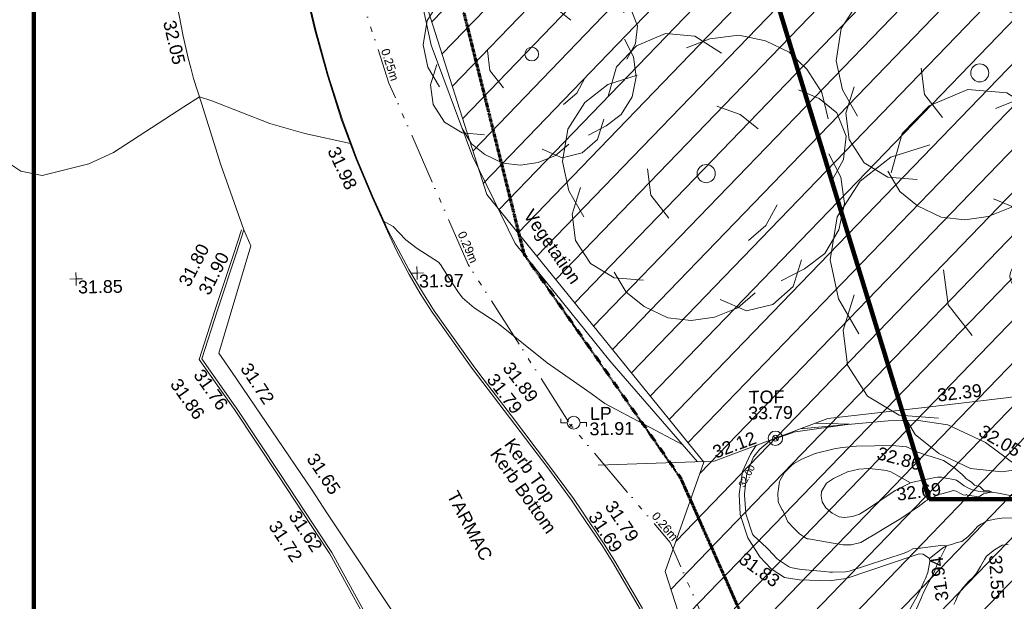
# Model space of a CAD drawing. Header units: millimetres. Extents: x -290717 to 520720, y -103372 to 287762.
# Tile 269 of 375: x 113670 to 142541, y 147169 to 164211. Entities that reach past the tile are written whole.
import ezdxf

# ---------------------------------------------------------------- set-up
doc = ezdxf.new("R2010")
doc.units = ezdxf.units.MM
for name, pattern in [('Dash 1_5mm', [3, 1.5, -1.5]), ('IMPORT-HIDDEN2 _3_', [4762.5, 3175, -1587.5]), ('IMPORT-UG_ELEC_STREET LIGHTING_QLB2 _2_', [2700, 1500, -300.0000000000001, 0, -250, 150, -300.0000000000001, 0, -200])]:
    doc.linetypes.add(name, pattern=pattern)
for name, color, linetype, lineweight, true_color in [('00__TOPO__TOP_OF_FENCE_SYMBOL', 7, 'Continuous', 9, 0x666666), ('00_TOPO_FURN_LAMP_POST', 7, 'Continuous', 9, 0x666666), ('00_TOPO_KERB_BOTTOM', 1, 'Continuous', 9, 0xff0000), ('00_TOPO_KERB_TOP', 7, 'Continuous', 9, 0xa500a5), ('00_TOPO_TREE', 7, 'Continuous', 9, 0x666666), ('00_UAV_FENCE', 7, 'Continuous', 9, 0x264c2f), ('00_UAV_FURN_LAMP_POST', 7, 'Continuous', 9, 0xa50000), ('00_UAV_KERB_BOTTOM', 1, 'Continuous', 9, 0xff0000), ('00_UAV_KERB_TOP', 7, 'Continuous', 9, 0xa500a5), ('00_UAV_LEVEL_SPOT', 7, 'Continuous', 9, 0x666666), ('00_UAV_SLOPE_BOTTOM', 30, 'Continuous', 9, 0xff7f00), ('00_UAV_SLOPE_TOP', 40, 'Continuous', 9, 0xffbf00), ('00_UAV_TOP_OF_FENCE', 6, 'Continuous', 9, 0xff00ff), ('00_UAV_VEGETATION', 7, 'Continuous', 9, 0x52a552), ('01_DTM_CONTOUR_MJR', 7, 'Continuous', 9, 0x7f3f00), ('01_DTM_CONTOUR_MNR', 7, 'Continuous', 9, 0xa5a552), ('01_DTM_CONTOUR_MNR_LABELS', 7, 'Continuous', 9, 0xa5a552), ('12333-PUM-2D-U-0001-C01 - Rev2_REVIT IMPORT_dwg', 7, 'Continuous', 9, 0x767676), ('A_RHA_Line', 7, 'Continuous', 9, 0x00a600), ('PUM-CHAMBER EXTENTS', 6, 'IMPORT-HIDDEN2 _3_', 9, 0xff00ff), ('PUM-ELECTRIC-SL-QLB2', 7, 'IMPORT-UG_ELEC_STREET LIGHTING_QLB2 _2_', 9, 0xff7f7f), ('PUM-UNABLE TO SURVEY', 190, 'Continuous', 9, 0x7f00ff)]:
    doc.layers.add(name, color=color, linetype=linetype, lineweight=lineweight, true_color=true_color)
for name, color, linetype, lineweight in [('00_UAV_DRIVE_WAY', 7, 'Continuous', 9), ('00_UAV_SURVEY_TEXT', 7, 'Continuous', 9), ('GEN-TEXT', 7, 'Continuous', 9)]:
    doc.layers.add(name, color=color, linetype=linetype, lineweight=lineweight)
doc.styles.add('Arial_1', font='arial.ttf', dxfattribs={"height": 250})
doc.styles.add('Swis721 Lt BT_1', font='swissl.ttf', dxfattribs={"height": 200})
doc.styles.add('Swis721 Lt BT_2', font='swissl.ttf', dxfattribs={"height": 375})

# ---------------------------------------------------------------- blocks, each defined once
blk = doc.blocks.new('12333-PUM-2D-U-0001-C01 - Rev2_REVIT IMPORT_dwg_CONIFEROUS_TREE_2-2077530-Site Location Plan Existing')
at = {"layer": '00_TOPO_TREE', "color": 254, "true_color": 0xcccccc, "flags": 128}
for points in [[(534031332.5013911, 725718105.6348709), (534031527.1283377, 725718754.3913597), (534031981.2578796, 725719208.5209014), (534032630.0143681, 725719468.0234967), (534033278.7708564, 725719403.1478479), (534033862.6516961, 725719013.8939549)], [(534033084.1439101, 725719143.6452526), (534033603.1491007, 725719338.2721992), (534034251.9055892, 725719403.1478479), (534034835.7864289, 725719273.3965502), (534035354.7916196, 725719013.8939549), (534035744.0455127, 725718624.6400616), (534036068.423757, 725718105.6348709), (534036198.1750547, 725717521.7540313)], [(534030748.6205515, 725715445.7332681), (534030424.2423072, 725716029.6141078), (534030294.4910095, 725716678.3705963), (534030424.2423072, 725717392.0027337), (534030813.4962003, 725717975.8835732), (534031332.5013911, 725718365.1374662), (534031981.2578796, 725718559.7644129)], [(534035549.4185662, 725718170.5105199), (534036003.5481082, 725717975.8835732), (534036392.8020012, 725717651.5053291), (534036587.4289477, 725717132.5001382), (534036522.5532989, 725716613.4949474), (534036263.0507036, 725716159.3654056)], [(534033732.9003984, 725717846.1322757), (534034251.9055892, 725717651.5053291), (534034641.1594824, 725717327.127085)], [(534036198.1750547, 725716743.2462451), (534036457.67765, 725716224.2410544), (534036522.5532989, 725715640.3602148), (534036392.8020012, 725715056.479375), (534036068.423757, 725714537.4741844), (534035614.294215, 725714213.0959401), (534035095.2890242, 725713953.5933446)], [(534032630.0143681, 725715380.8576193), (534032240.760475, 725715899.8628103), (534032175.8848261, 725716483.7436497)], [(534032046.1335284, 725714018.4689937), (534031397.3770399, 725714083.3446424), (534030878.3718491, 725714407.7228867), (534030553.9936048, 725714926.7280773), (534030489.117956, 725715510.6089171), (534030683.7449025, 725716094.4897566)], [(534035030.4133754, 725715640.3602148), (534034770.9107801, 725715186.2306727), (534034381.6568869, 725714861.8524286)], [(534035549.4185662, 725714407.7228867), (534035354.7916196, 725713823.842047), (534034900.6620778, 725713434.5881538), (534034316.781238, 725713304.8368562), (534033732.9003984, 725713564.3394516)], [(534034511.4081847, 725713694.0907493), (534034122.1542915, 725713369.7125051), (534033603.1491007, 725713175.0855584), (534033084.1439101, 725713110.2099097), (534032565.1387192, 725713175.0855584), (534032046.1335284, 725713434.5881538), (534031656.8796353, 725713758.9663981), (534031397.3770399, 725714213.0959401)]]:
    blk.add_lwpolyline(points, dxfattribs=at)
at = {"layer": '00_TOPO_TREE', "color": 254, "true_color": 0xcccccc}
blk.add_circle((534033473.3978031, 725716353.992352), 200.1345611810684, dxfattribs=at)
blk = doc.blocks.new('12333-PUM-2D-U-0001-C01 - Rev2_REVIT IMPORT_dwg_CONIFEROUS_TREE-2077251-Site Location Plan Existing')
at = {"layer": '00_TOPO_TREE', "color": 254, "true_color": 0xcccccc, "flags": 128}
for points in [[(-1889.403682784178, 1545.875740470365), (-1717.639711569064, 2118.422311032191), (-1316.857112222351, 2519.204910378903), (-744.3105416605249, 2748.223538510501), (-171.763971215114, 2690.968881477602), (343.5279423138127, 2347.440939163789)], [(-343.5279423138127, 2461.950253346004), (114.5093140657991, 2633.714224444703), (687.0558846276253, 2690.968881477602), (1202.347798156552, 2576.459567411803), (1660.385054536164, 2347.440939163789), (2003.912996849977, 2003.912996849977), (2290.18628213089, 1545.875740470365), (2404.695596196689, 1030.583826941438)], [(-2404.695596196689, -801.5651986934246), (-2690.968881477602, -286.2732852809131), (-2805.478195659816, 286.2732852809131), (-2690.968881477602, 916.0745128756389), (-2347.440939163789, 1431.36642628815), (-1889.403682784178, 1774.894368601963), (-1316.857112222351, 1946.658339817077)], [(1832.149025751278, 1603.130397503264), (2232.93162509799, 1431.36642628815), (2576.459567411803, 1145.093141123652), (2748.223538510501, 687.0558846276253), (2690.968881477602, 229.0186282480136), (2461.950253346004, -171.763971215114)], [(229.0186282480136, 1316.857112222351), (687.0558846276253, 1145.093141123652), (1030.583826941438, 858.8198558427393)], [(2404.695596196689, 343.5279423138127), (2633.714224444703, -114.5093140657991), (2690.968881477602, -629.8012275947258), (2576.459567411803, -1145.093141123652), (2290.18628213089, -1603.130397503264), (1889.403682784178, -1889.403682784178), (1431.36642628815, -2118.422311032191)], [(-744.3105416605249, -858.8198558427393), (-1087.838483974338, -400.7825993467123), (-1145.093141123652, 114.5093140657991)], [(-1259.602455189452, -2061.167653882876), (-1832.149025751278, -2003.912996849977), (-2290.18628213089, -1717.639711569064), (-2576.459567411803, -1259.602455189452), (-2633.714224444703, -744.3105416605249), (-2461.950253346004, -229.0186282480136)], [(1374.111769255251, -629.8012275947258), (1145.093141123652, -1030.583826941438), (801.5651986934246, -1316.857112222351)], [(1832.149025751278, -1717.639711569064), (1660.385054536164, -2232.93162509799), (1259.602455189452, -2576.459567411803), (744.3105416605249, -2690.968881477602), (229.0186282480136, -2461.950253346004)], [(916.0745128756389, -2347.440939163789), (572.5465705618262, -2633.714224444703), (114.5093140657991, -2805.478195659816), (-343.5279423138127, -2862.732852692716), (-801.5651986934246, -2805.478195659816), (-1259.602455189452, -2576.459567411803), (-1603.130397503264, -2290.18628213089), (-1832.149025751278, -1889.403682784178)]]:
    blk.add_lwpolyline(points, dxfattribs=at)
at = {"layer": '00_TOPO_TREE', "color": 254, "true_color": 0xcccccc}
blk.add_circle((0, 0), 176.6246020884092, dxfattribs=at)
blk = doc.blocks.new('12333-PUM-2D-U-0001-C01 - Rev2_REVIT IMPORT_dwg_MSL_Lamp_Post_SYM-2077240-Site Location Plan Existing')
at = {"layer": '00_TOPO_FURN_LAMP_POST', "color": 254, "true_color": 0xcccccc, "flags": 128}
for points in [[(-500.1060478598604, 0), (-1000.212095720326, 0), (-1000.212095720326, 316.7338303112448)], [(500.1060478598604, 0), (1000.21209571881, 0), (1000.21209571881, -316.7338303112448)]]:
    blk.add_lwpolyline(points, dxfattribs=at)
at = {"layer": '00_TOPO_FURN_LAMP_POST', "color": 254, "true_color": 0xcccccc}
blk.add_circle((0, 0), 500.1060478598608, dxfattribs=at)
blk = doc.blocks.new('12333-PUM-2D-U-0001-C01 - Rev2_REVIT IMPORT_dwg_MSL_Node_LineworkTOF-2077248-Site Location Plan Existing')
at = {"layer": '00__TOPO__TOP_OF_FENCE_SYMBOL', "color": 254, "true_color": 0xcccccc, "flags": 128}
for points in [[(165.3591892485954, 165.3591892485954), (0, 0), (-165.3591892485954, 165.3591892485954)], [(165.3591892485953, -165.3591892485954), (0, 0), (-165.3591892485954, -165.3591892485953)]]:
    blk.add_lwpolyline(points, dxfattribs=at)
at = {"layer": '00__TOPO__TOP_OF_FENCE_SYMBOL', "color": 254, "true_color": 0xcccccc}
for radius in [562.5594001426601, 233.853208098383]:
    blk.add_circle((0, 0), radius, dxfattribs=at)
blk = doc.blocks.new('12333-PUM-2D-U-0001-C01 - Rev2_REVIT IMPORT_dwg_UAV-2077255-Site Location Plan Existing')
at = {"layer": '00_UAV_LEVEL_SPOT', "color": 254, "true_color": 0xcccccc, "flags": 128}
for points in [[(0, -500.0000000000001), (0, 0), (-500.0000000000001, 0)], [(500.0000000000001, 0), (0, 0), (0, 500.0000000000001)]]:
    blk.add_lwpolyline(points, dxfattribs=at)
blk = doc.blocks.new('12333-PUM-2D-U-0001-C01 - Rev2_REVIT IMPORT_dwg_MGS62954_T2_Galway_ITM_3d_Rev1-2077680-Site Location Plan Existing')
at = {"layer": '00_TOPO_KERB_BOTTOM', "color": 254, "true_color": 0xcccccc, "flags": 128}
blk.add_lwpolyline([(534029151.0004377, 725711241.7603347), (534028720.22256, 725712244.8050427), (534028270.327502, 725713368.427723), (534027863.4380113, 725714515.10338), (534027469.7269439, 725715835.0255749), (534027127.8388227, 725717164.6282128), (534026767.2394247, 725718821.062268), (534026410.3476562, 725720544.6859571), (534026069.5093121, 725722355.1794981), (534025870.5660573, 725723599.7218826), (534025610.2324094, 725725225.7870536), (534025464.111402, 725726483.6349113), (534025426.4280183, 725726948.0672841), (534025373.6377512, 725727980.4693797), (534025567.7306831, 725729230.4313141), (534025738.922737, 725729747.6479709), (534025923.6004751, 725730120.297936), (534026704.4817393, 725731513.663782), (534027056.9653618, 725732084.6765834), (534027292.6598159, 725732460.621098), (534027489.5561977, 725732772.9646056)], dxfattribs=at)
at = {"layer": '00_TOPO_KERB_TOP', "color": 254, "true_color": 0xcccccc, "flags": 128}
blk.add_lwpolyline([(534029174.1988825, 725711252.4764522), (534028984.4072933, 725711694.3966597), (534028743.5585629, 725712255.2008629), (534028294.001362, 725713377.979738), (534027887.5394746, 725714523.4503447), (534027494.1871972, 725715842.1696907), (534027152.5634522, 725717170.7441698), (534026792.1060942, 725718826.5257559), (534026435.2948907, 725720549.760353), (534026094.5752771, 725722359.6232114), (534025895.6926458, 725723603.7863495), (534025635.4542414, 725725229.2566222), (534025489.4594051, 725726486.0183673), (534025451.8154503, 725726949.9647907)], dxfattribs=at)
at = {"layer": '00_UAV_DRIVE_WAY', "color": 254, "true_color": 0xcccccc, "flags": 128}
for points in [[(534024946.7455, 725711354.869), (534024304.7455, 725713270.8690001), (534023764.2301263, 725715086.0076137), (534023543.7470136, 725715815.1452802), (534023467.2669784, 725716124.2572634), (534023406.7455, 725716368.8690001), (534023264.418784, 725717054.9298341), (534023055.1522025, 725718235.033873), (534022822.9996281, 725719528.9403809), (534022601.3397759, 725720814.6810088)], [(534035414.2065001, 725663814.1724999), (534035730.0830001, 725668736.2245001), (534035734.4595889, 725668802.9882361), (534036061.4936625, 725673791.8088328), (534036099.0830001, 725674365.2245002), (534039199.0830001, 725676585.2245002), (534039131.5912124, 725677192.9863712), (534038797.0830001, 725680205.2245002), (534038406.460683, 725682134.8046212), (534038133.0830001, 725683485.2245001), (534037179.3580949, 725686979.5234367), (534036598.0830002, 725689109.2245), (534035747.485257, 725691768.8923703), (534035226.0830001, 725693399.2245002), (534033888.706745, 725696403.2263075), (534033126.0830001, 725698116.2245002), (534030164.8133083, 725699114.0069333), (534029618.0830001, 725699298.2245001), (534027235.6925206, 725703024.6364089), (534026812.0830001, 725703687.2245002), (534024506.2654799, 725707213.2175728), (534024150.7455, 725707756.8690001), (534025139.7455, 725710884.8690001), (534024946.7455, 725711354.869)]]:
    blk.add_lwpolyline(points, dxfattribs=at)
at = {"layer": '00_UAV_FENCE', "color": 254, "true_color": 0xcccccc, "flags": 128}
blk.add_lwpolyline([(534035206.902, 725704279.1595001), (534038608.902, 725704337.1595001), (534040107.5232939, 725704866.9254775), (534041963.902, 725705523.1595), (534044971.9553388, 725705821.1937377), (534047282.902, 725706050.1595001), (534049932.6464472, 725706424.6150491), (534052200.902, 725706745.1595001), (534054842.4849024, 725707346.1176744), (534055611.9020001, 725707521.1595002), (534059748.3780281, 725708302.9444575), (534061119.902, 725708562.1595), (534064607.4682621, 725709462.8252407), (534065828.9635001, 725709778.2770001), (534069337.9635001, 725710396.277), (534069512.1946186, 725710393.1854879), (534074511.3945473, 725710304.4809691), (534074691.9635002, 725710301.2770001), (534078238.9635001, 725710645.2770001), (534079478.2987759, 725710816.4047271), (534083322.9635001, 725711347.277), (534083634.7951305, 725712408.0652512), (534084283.4714114, 725714614.7309977), (534084020.4526887, 725717300.979053)], dxfattribs=at)
at = {"layer": '00_UAV_KERB_BOTTOM', "color": 254, "true_color": 0xcccccc, "flags": 128}
for points in [[(534033904.0830001, 725695359.2245002), (534032796.083, 725697657.2245001), (534030494.2499095, 725698492.6205847), (534030457.7455, 725698505.8690001), (534028799.7455, 725699128.8690002), (534027357.7454999, 725701853.8690002), (534027300.8249316, 725701943.8540078), (534025892.7455, 725704169.8690001), (534024615.2630165, 725706158.7221813), (534024608.7455, 725706168.8690001), (534023643.7454999, 725707591.869), (534024128.7455, 725709012.8690001), (534024710.9951012, 725710679.8965874), (534024946.7455, 725711354.869)], [(534029151.0004377, 725711241.7603347), (534029417.1549345, 725710649.8924562), (534029707.8608229, 725710069.68914), (534029764.7455, 725709962.8690001), (534030083.9160488, 725709397.8239024), (534030426.4682637, 725708846.6399204), (534030775.7455, 725708332.8690001), (534031538.7455, 725707216.8690001), (534031721.3505635, 725706968.4662976), (534032637.7455, 725705721.869), (534033730.7455001, 725704227.8690002), (534034412.7455, 725703269.8690001), (534034642.0214128, 725702914.3811935), (534035282.2395443, 725701921.735534), (534035587.7454999, 725701416.8690001), (534036378.6132832, 725700021.1570367)]]:
    blk.add_lwpolyline(points, dxfattribs=at)
at = {"layer": '00_UAV_KERB_TOP', "color": 254, "true_color": 0xcccccc, "flags": 128}
for points in [[(534033843.6109444, 725695320.4245327), (534033839.414006, 725695332.1734654), (534032745.408882, 725697601.1479915), (534030433.4933782, 725698440.2032504), (534030425.0520394, 725698443.3751166), (534028750.2849553, 725699072.6754143), (534027297.1403413, 725701818.7357979), (534027241.7671448, 725701906.2745851), (534025833.7173098, 725704132.2427884), (534024556.2059469, 725706121.1409303), (534024550.3205914, 725706130.3035669), (534023566.2274109, 725707581.4585886), (534024062.5783387, 725709035.715637), (534024622.4226803, 725710638.5951576), (534024872.7628489, 725711355.3392593)], [(534029174.1988825, 725711252.4764522), (534029455.6359249, 725710700.8504509), (534029758.5769084, 725710111.9123833), (534029816.4291885, 725710005.1004755), (534030144.1436626, 725709433.5280277), (534030485.1644418, 725708884.8082035), (534030833.5830444, 725708372.3002945), (534031595.8551144, 725707257.3649993), (534031785.4834942, 725706999.4082863), (534032694.193342, 725705763.2652264), (534033787.5082909, 725704268.8347293), (534034470.7018171, 725703309.1581924), (534034705.6179673, 725702944.9253081), (534035341.6091573, 725701958.8334386), (534035648.1533757, 725701452.251115), (534036440.1402984, 725700054.56411)]]:
    blk.add_lwpolyline(points, dxfattribs=at)
at = {"layer": '00_UAV_SLOPE_BOTTOM', "color": 254, "true_color": 0xcccccc, "flags": 128}
for points in [[(534041153.6927022, 725705236.7487022), (534043736.9020001, 725705433.1595), (534044559.902, 725705431.1595), (534045478.9019999, 725705282.1595001), (534045959.9020001, 725705051.1595), (534046067.1506883, 725704997.012841), (534046575.902, 725704740.1595001), (534047475.9019999, 725704051.1595001)], [(534044248.9020001, 725699860.1595001), (534044541.902, 725700361.1595), (534044712.4316819, 725700708.7463156), (534044750.902, 725700787.1595001), (534044821.902, 725700968.1595001), (534044881.902, 725701282.1595001), (534044879.902, 725701371.1595), (534044692.902, 725701501.1595002), (534044577.902, 725701518.1595), (534044423.902, 725701467.1595002), (534042419.902, 725700832.1595001), (534041925.902, 725700772.1595001), (534041049.902, 725700811.1595001), (534040732.7593272, 725700867.9501647), (534040619.902, 725700888.1595001), (534040231.9020001, 725701151.1595001), (534039901.902, 725701507.1595), (534039557.902, 725702072.1595001), (534039349.902, 725702764.1595), (534039332.902, 725703355.1595001), (534039442.902, 725704015.1595001), (534039678.902, 725704524.1595), (534039846.902, 725704765.1595001), (534039877.0437151, 725704785.4504312)], [(534047342.902, 725702527.1595001), (534047016.902, 725702517.1595001), (534046814.9019999, 725702489.1595002), (534046585.902, 725702452.1595002), (534046399.9019999, 725702358.1595001), (534046300.902, 725702290.1595), (534046163.902, 725702137.1595001), (534046007.902, 725701988.1595001), (534045921.9019999, 725701924.1595), (534045828.9019999, 725701854.1595001), (534045697.902, 725701829.1595), (534045557.902, 725701786.1595), (534045377.902, 725701735.1595), (534045259.902, 725701669.1595001), (534044879.902, 725701371.1595)]]:
    blk.add_lwpolyline(points, dxfattribs=at)
at = {"layer": '00_UAV_SLOPE_TOP', "color": 254, "true_color": 0xcccccc, "flags": 128}
for points in [[(534044380.902, 725703609.1595001), (534043901.902, 725703385.1595001), (534043083.9019999, 725702848.1595001), (534042846.9020001, 725702710.1595001), (534042638.902, 725702644.1595001), (534042404.902, 725702615.1595), (534042248.9020001, 725702637.1595001), (534042049.9019999, 725702756.1595002), (534041861.902, 725702911.1595001), (534041759.902, 725703091.1595001), (534041727.902, 725703262.1595), (534041746.902, 725703393.1595), (534041896.902, 725703633.1595001), (534042099.902, 725703763.1595), (534042516.902, 725703951.1595001), (534042853.9019999, 725704029.1595), (534043138.7255164, 725704037.8785874), (534043147.902, 725704038.1595001), (534043424.9019999, 725704010.1595001), (534043655.9020001, 725703976.1595001), (534043789.9019999, 725703931.1595001), (534044361.3919879, 725703600.0358201)], [(534047414.902, 725703148.1595), (534046932.9020001, 725703257.1595), (534046663.902, 725703296.1595), (534046485.9019999, 725703296.1595), (534046341.902, 725703317.1595), (534046187.902, 725703353.1595001), (534046055.902, 725703410.1595), (534045925.902, 725703486.1595), (534045851.9020001, 725703542.1595001), (534045707.902, 725703652.1595001), (534045628.9020001, 725703676.1595), (534045405.902, 725703722.1595001), (534045398.2458826, 725703723.6413293), (534045281.902, 725703746.1595001), (534045154.9019999, 725703752.1595), (534045030.9020001, 725703732.1595), (534044380.902, 725703609.1595001)]]:
    blk.add_lwpolyline(points, dxfattribs=at)
at = {"layer": '00_UAV_VEGETATION', "color": 254, "true_color": 0xcccccc, "flags": 128}
blk.add_lwpolyline([(534030239.8227406, 725718127.636662), (534030532.114, 725716664.8935), (534031684.114, 725713395.8935), (534032894.1680644, 725710818.2187054), (534035602.1140001, 725707332.8935001), (534038120.1891988, 725704328.8275357)], dxfattribs=at)
at = {"layer": '01_DTM_CONTOUR_MJR', "color": 254, "true_color": 0xcccccc, "flags": 128}
blk.add_lwpolyline([(534046661.3611926, 725703327.2238513), (534046680.3846154, 725703320.3846154), (534046750, 725703290.0000001), (534046664.9407116, 725703273.3201581), (534046496.9569187, 725703240.8661921), (534046383.0221952, 725703170.2827607), (534046350.3139718, 725703154.9764522), (534046017.2947978, 725703206.1040465), (534046000.0000001, 725703230), (534045959.5172415, 725703215.5517242), (534045900.2854985, 725703222.5090635), (534045858.4782609, 725703239.673913), (534045835.5851064, 725703251.7021277), (534045695.1503208, 725703331.9207436), (534045612.3571429, 725703357.0714288), (534045571.6850221, 725703347.6046255), (534045488.8235295, 725703319.3137257), (534045270.1813471, 725703260.595855), (534045224.2640694, 725703248.3766234), (534045185.18144, 725703243.3872645), (534045151.3837838, 725703230.18442), (534044944.9002779, 725703134.301944), (534044790.5584855, 725703052.2601707), (534044570.7116244, 725702897.6279186), (534044485.8792066, 725702836.2237637), (534044215.9795857, 725702660.816341), (534044056.4927506, 725702559.4732313), (534043466.9399045, 725702219.1197212), (534043430.8523831, 725702196.4928211), (534042870.0000001, 725701880.0000001), (534042587.3846154, 725701814.6153847), (534042352.1410152, 725701818.8023515), (534041997.8901505, 725701885.3381851), (534041339.7032778, 725702007.7189339), (534041298.7787724, 725702015.6202047), (534041281.247059, 725702020.8283042), (534041076.8646212, 725702163.3886248), (534040911.2455782, 725702334.7749188), (534040746.6897647, 725702524.0586716), (534040597.0658602, 725702855.0685486), (534040582.1381693, 725702875.5129534), (534040481.8581951, 725703084.7134166), (534040469.9227463, 725703130.1768657), (534040466.1904762, 725703369.2373209), (534040469.483779, 725703422.5317357), (534040518.7856804, 725703706.5067255), (534040536.2128633, 725703746.6464461), (534040654.8198771, 725703949.8223363), (534040669.2072703, 725703969.2018819), (534040694.7742233, 725703992.9640965), (534040888.4394, 725704182.0120732), (534040934.6626543, 725704217.8513377), (534041181.2517753, 725704353.9011467), (534041581.4324151, 725704509.215153), (534042134.6153131, 725704634.512854), (534042374.8008579, 725704670.5514705), (534042798.0653878, 725704700.4624083), (534043853.916519, 725704699.0356708), (534044246.6836541, 725704660.2306029), (534044265.8923205, 725704655.5164437), (534044330.0000001, 725704630.0000001), (534044530.1527453, 725704520.3010187), (534044896.0472974, 725704384.0709461), (534044949.9090909, 725704370.7272729), (534045310.8064516, 725704250.2867384), (534045340.1863354, 725704234.8757766), (534045615.5885205, 725704050.4101223), (534045669.6363636, 725704003.6969697), (534045697.4151095, 725703977.207153), (534045881.3982685, 725703816.3571432), (534045943.7098844, 725703746.1617458), (534045981.9360514, 725703702.07221), (534046065.4296919, 725703640.9073709), (534046142.3349081, 725703585.8973033), (534046237.2874693, 725703502.7059789), (534046303.3096647, 725703480.9151877), (534046387.4874178, 725703459.4942896), (534046491.0191847, 725703349.9400481), (534046507.1584407, 725703336.1230329)], close=True, dxfattribs=at)
blk.add_lwpolyline([(534045565.9192726, 725700015.0088922), (534045615.0846698, 725700111.0600777), (534045701.7476358, 725700290.3334706), (534045808.1033667, 725700456.0227925), (534046005.9722223, 725700678.0208334), (534046145.2468606, 725700807.453087), (534046250.6721152, 725700920.859895), (534046371.7167445, 725701109.6872917), (534046490.3159316, 725701315.1242535), (534046551.079043, 725701408.1613766), (534046591.735202, 725701445.5605756), (534046648.3763245, 725701492.8983445), (534046783.8863208, 725701595.4070755), (534047012.5469072, 725701731.996836), (534047190.7740235, 725701739.844237)], dxfattribs=at)
at = {"layer": '01_DTM_CONTOUR_MNR', "color": 254, "true_color": 0xcccccc, "flags": 128}
for points in [[(534037700.177635, 725704829.901707), (534035440.2194908, 725706080.4344785), (534035037.0670187, 725706378.3011475), (534034533.2647195, 725706754.4761547), (534033768.8709771, 725707297.9552422), (534032348.4685813, 725708480.9655068), (534031654.6746118, 725708953.0707219), (534031313.6643551, 725709249.2288489), (534031182.3126025, 725709439.6193534), (534030933.0022357, 725709830.8265847), (534030694.0477871, 725710240.611957), (534030633.0260279, 725710308.0346584), (534030011.3354256, 725710719.2887031), (534029691.6831773, 725710981.7768371), (534029317.6734622, 725711376.4932046), (534029040.0000001, 725711540), (534028995.3091399, 725711649.4758066), (534028919.75, 725711817.4519233), (534028737.0000001, 725712257.0000002), (534028363.9999999, 725713148), (534028276.799687, 725713373.3998436), (534028244.6666667, 725713446.6666667), (534028110.0000001, 725713830.0000001), (534026783.4096363, 725714141.9837205), (534025761.6657315, 725714455.0097573), (534024067.5055582, 725715152.1641965), (534023710.0000001, 725715270), (534023243.5730157, 725714986.0942707), (534021161.3344858, 725713688.6655145), (534020430.0000002, 725713363.9444445), (534019055.0000002, 725713045.0000001), (534018430.0000002, 725713184.7058824), (534017700.5903791, 725713690.590379)], [(534044424.5266231, 725699815.786589), (534044621.1363637, 725700238.2954545), (534044654.9714656, 725700308.673453), (534044674.3436627, 725700351.7326977), (534044843.1924782, 725700690.4534893), (534044914.3162102, 725700804.3093607), (534045005.3469947, 725700974.8142078), (534045097.1171767, 725701191.3183364), (534045303.6661065, 725701580.0213566), (534045380, 725701740.0000001), (534045212.7050999, 725701747.3234082), (534044680.5132592, 725701689.7348161), (534044616.2626263, 725701682.5), (534044530.9446666, 725701684.0816326), (534044395.6645548, 725701660.9396465), (534044250.7104927, 725701591.1958973), (534044140.5721105, 725701543.9131837), (534042513.3682267, 725701047.8591956), (534042454.7743272, 725701034.5548656), (534042406.2068182, 725701030.9863639), (534042027.570481, 725701020.8955225), (534041945.6324626, 725701026.81903), (534041797.078398, 725701048.7065854), (534041112.7873752, 725701114.2772797), (534040791.9951867, 725701184.1366962), (534040736.2130584, 725701213.9129925), (534040444.9303145, 725701412.4149187), (534040402.7666394, 725701450.4637208), (534040157.5427352, 725701722.0940171), (534040113.6926036, 725701765.9341651), (534039731.5212936, 725702137.1791734), (534039703.7065112, 725702178.7871721), (534039514.3939987, 725702775.4119375), (534039511.6877571, 725702806.385832), (534039489.019218, 725703327.9396738), (534039490.1167662, 725703361.3017623), (534039557.8807454, 725703883.4934951), (534039566.098261, 725703946.8179735), (534039576.927071, 725703980.2092272), (534039770.9833697, 725704437.8214726), (534039783.9821759, 725704459.1802369), (534039957.6436961, 725704664.7752634), (534040251.8749814, 725704903.368094), (534040277.6803392, 725704916.5736463), (534040885.6259524, 725705116.8575424), (534040912.2082932, 725705127.4011573), (534040954.5756013, 725705144.4300574), (534041013.1460201, 725705157.8651907), (534042600, 725705350), (534041595.767108, 725705393.0229928)]]:
    blk.add_lwpolyline(points, dxfattribs=at)
for name, p, xscale, yscale, zscale in [('12333-PUM-2D-U-0001-C01 - Rev2_REVIT IMPORT_dwg_CONIFEROUS_TREE-2077251-Site Location Plan Existing', (534046597.902, 725715576.1595001), 1.5, 1.5, 1.5), ('12333-PUM-2D-U-0001-C01 - Rev2_REVIT IMPORT_dwg_CONIFEROUS_TREE-2077251-Site Location Plan Existing', (534038525.902, 725712763.1595), 1.5, 1.5, 1.5), ('12333-PUM-2D-U-0001-C01 - Rev2_REVIT IMPORT_dwg_CONIFEROUS_TREE-2077251-Site Location Plan Existing', (534047726.902, 725709599.1595), 2, 2, 2), ('12333-PUM-2D-U-0001-C01 - Rev2_REVIT IMPORT_dwg_UAV-2077255-Site Location Plan Existing', (534020000, 725710000.0000001), 0.375, 0.375, 0.375), ('12333-PUM-2D-U-0001-C01 - Rev2_REVIT IMPORT_dwg_UAV-2077255-Site Location Plan Existing', (534030000, 725710000.0000001), 0.375, 0.375, 0.375), ('12333-PUM-2D-U-0001-C01 - Rev2_REVIT IMPORT_dwg_MSL_Lamp_Post_SYM-2077240-Site Location Plan Existing', (534034514.902, 725705534.1595001), 0.375, 0.375, 0.375), ('12333-PUM-2D-U-0001-C01 - Rev2_REVIT IMPORT_dwg_MSL_Node_LineworkTOF-2077248-Site Location Plan Existing', (534040421.7470101, 725704976.6610858), 0.375, 0.375, 0.375)]:
    blk.add_blockref(name, p, dxfattribs=dict(xscale=xscale, yscale=yscale, zscale=zscale))
blk.add_blockref('12333-PUM-2D-U-0001-C01 - Rev2_REVIT IMPORT_dwg_CONIFEROUS_TREE_2-2077530-Site Location Plan Existing', (0, 0))
at = {"layer": '00_TOPO_KERB_BOTTOM', "color": 251, "true_color": 0x666666, "insert": (534027766.1371648, 725713786.19989), "char_height": 375, "width": 1495.902363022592, "attachment_point": 1, "rotation": 294.23816779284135, "line_spacing_factor": 1.005061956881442, "style": 'Swis721 Lt BT_2'}
blk.add_mtext('31.98', dxfattribs=at)
at = {"layer": '00_UAV_DRIVE_WAY', "color": 251, "true_color": 0x666666, "char_height": 375, "width": 1495.902363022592, "attachment_point": 1, "line_spacing_factor": 1.005061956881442, "style": 'Swis721 Lt BT_2'}
for s, insert, rotation in [('32.05', (534023045.4411843, 725717560.9574476), 282.19210548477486), ('31.72', (534025068.8533269, 725707496.1801339), 302.5841392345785), ('31.65', (534026963.6360107, 725704816.2750033), 302.71797103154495)]:
    blk.add_mtext(s, dxfattribs=dict(at, insert=insert, rotation=rotation))
at = {"layer": '00_UAV_FENCE', "color": 251, "true_color": 0x666666, "char_height": 375, "width": 1495.902363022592, "attachment_point": 1, "line_spacing_factor": 1.005061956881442, "style": 'Swis721 Lt BT_2'}
for s, insert, rotation in [('32.39', (534045171.9095576, 725706338.6593646), 5.658328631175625), ('32.12', (534038531.0094291, 725704759.8360567), 19.468615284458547)]:
    blk.add_mtext(s, dxfattribs=dict(at, insert=insert, rotation=rotation))
at = {"layer": '00_UAV_FURN_LAMP_POST', "color": 251, "true_color": 0x666666, "char_height": 375, "attachment_point": 1, "line_spacing_factor": 1.005061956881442, "style": 'Swis721 Lt BT_2'}
for s, insert, width in [('LP', (534034995.8235642, 725705979.9917061), 707.5855621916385), ('31.91', (534034973.2800527, 725705529.4296079), 1495.902363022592)]:
    blk.add_mtext(s, dxfattribs=dict(at, insert=insert, width=width))
at = {"layer": '00_UAV_KERB_BOTTOM', "color": 251, "true_color": 0x666666, "char_height": 375, "attachment_point": 1, "line_spacing_factor": 1.005061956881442, "style": 'Swis721 Lt BT_2'}
for s, insert, width, rotation in [('31.80', (534022984.113612, 725709859.7830886), 1495.902363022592, 61.62909639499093), ('31.76', (534023684.1815677, 725707337.5832715), 1495.902363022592, 304.1257119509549), ('31.79', (534032268.4409767, 725707060.3599557), 1495.902363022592, 306.3202406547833), ('Kerb Bottom', (534032338.4633206, 725704873.4846421), 3414.456504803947, 304.36379151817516), ('31.62', (534026409.4853395, 725703148.3090078), 1495.902363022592, 302.31565012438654), ('31.69', (534035193.7011485, 725702972.7064356), 1495.902363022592, 302.82045409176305)]:
    blk.add_mtext(s, dxfattribs=dict(at, insert=insert, width=width, rotation=rotation))
at = {"layer": '00_UAV_KERB_TOP', "color": 251, "true_color": 0x666666, "char_height": 375, "attachment_point": 1, "line_spacing_factor": 1.005061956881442, "style": 'Swis721 Lt BT_2'}
for s, insert, width, rotation in [('31.90', (534023561.218067, 725709604.2132058), 1495.902363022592, 61.62909639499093), ('31.89', (534032739.7868648, 725707390.6511348), 1495.902363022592, 306.3202406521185), ('31.86', (534022995.2937893, 725707075.9840628), 1495.902363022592, 304.12738433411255), ('Kerb Top', (534032757.921973, 725705153.2615422), 2493.170605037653, 304.36379151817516), ('31.79', (534035682.0249363, 725703277.1832204), 1495.902363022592, 302.82045409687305), ('31.72', (534025815.6129211, 725702862.4978373), 1495.902363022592, 302.3156501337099)]:
    blk.add_mtext(s, dxfattribs=dict(at, insert=insert, width=width, rotation=rotation))
at = {"layer": '00_UAV_LEVEL_SPOT', "char_height": 375, "width": 1495.902363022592, "attachment_point": 1, "line_spacing_factor": 1.005061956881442, "style": 'Swis721 Lt BT_2'}
for s, insert in [('31.85', (534020051.8765643, 725709949.1441547)), ('31.97', (534030051.8765643, 725709949.1441547))]:
    blk.add_mtext(s, dxfattribs=dict(at, insert=insert))
at = {"layer": '00_UAV_SLOPE_BOTTOM', "color": 251, "true_color": 0x666666, "char_height": 375, "width": 1495.902363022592, "attachment_point": 1, "line_spacing_factor": 1.005061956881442, "style": 'Swis721 Lt BT_2'}
for s, insert, rotation in [('32.05', (534046538.3602894, 725705289.7821636), 328.63867110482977), ('31.83', (534039473.1512271, 725701677.5376233), 323.09941991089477), ('31.94', (534045045.5016205, 725700097.0694757), 96.92068093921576)]:
    blk.add_mtext(s, dxfattribs=dict(at, insert=insert, rotation=rotation))
at = {"layer": '00_UAV_SLOPE_TOP', "color": 251, "true_color": 0x666666, "char_height": 375, "width": 1495.902363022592, "attachment_point": 1, "line_spacing_factor": 1.005061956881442, "style": 'Swis721 Lt BT_2'}
for s, insert, rotation in [('32.86', (534043463.5782684, 725704680.9201933), 343.6990742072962), ('32.69', (534043923.7628179, 725703452.7519104), 6.2252140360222), ('32.55', (534046998.7735037, 725701452.7393055), 272.2183803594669)]:
    blk.add_mtext(s, dxfattribs=dict(at, insert=insert, rotation=rotation))
at = {"layer": '00_UAV_SURVEY_TEXT', "color": 251, "true_color": 0x666666, "insert": (534031082.6326219, 725703642.2933803), "char_height": 375, "width": 2450.430537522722, "attachment_point": 1, "rotation": 296.8971761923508, "line_spacing_factor": 1.005061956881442, "style": 'Swis721 Lt BT_2'}
blk.add_mtext('TARMAC', dxfattribs=at)
at = {"layer": '00_UAV_TOP_OF_FENCE', "color": 251, "true_color": 0x666666, "char_height": 375, "attachment_point": 1, "line_spacing_factor": 1.005061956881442, "style": 'Swis721 Lt BT_2'}
for s, insert, width in [('TOF', (534039657.9451306, 725706376.625432), 1163.479615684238), ('33.79', (534039635.5214888, 725705913.2487273), 1495.902363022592)]:
    blk.add_mtext(s, dxfattribs=dict(at, insert=insert, width=width))
at = {"layer": '00_UAV_VEGETATION', "color": 251, "true_color": 0x666666, "insert": (534033439.4907722, 725711850.6423761), "char_height": 375, "width": 2877.831212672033, "attachment_point": 1, "rotation": 303.7730638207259, "line_spacing_factor": 1.005061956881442, "style": 'Swis721 Lt BT_2'}
blk.add_mtext('Vegetation', dxfattribs=at)
at = {"layer": '01_DTM_CONTOUR_MNR_LABELS', "color": 251, "true_color": 0x666666, "insert": (534039471.4567929, 725703932.7876887), "char_height": 200, "width": 797.8007824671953, "attachment_point": 2, "rotation": 60.300579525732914, "line_spacing_factor": 1.005061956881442, "style": 'Swis721 Lt BT_1'}
blk.add_mtext('32.00', dxfattribs=at)
blk = doc.blocks.new('12333-PUM-2D-U-0001-C01 - Rev2_REVIT IMPORT_dwg-1620468-Site Location Plan Existing')
at = {"layer": 'PUM-CHAMBER EXTENTS', "true_color": 0xfff4d4}
h = blk.add_hatch(dxfattribs=at)
h.set_pattern_fill('FP_14', style=0, pattern_type=2)
h.set_pattern_definition([(45, (-533641079.65, -725615854.3560001), (-618.7184335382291, 618.7184335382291), [])])
h.paths.add_polyline_path([(403919.3501528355, 57112.64382128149), (422583.3501528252, 59059.64382132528), (425379.3501529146, 57266.64382137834), (446445.3501529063, 59135.6438213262), (445962.3501528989, 65972.64382138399), (472441.3501528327, 70954.64382134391), (475862.3501529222, 83851.64382134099), (472404.3501529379, 114549.643821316), (470529.3501529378, 123488.6438213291), (451569.3501528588, 121705.6438213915), (448766.3501529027, 118521.6438213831), (443614.3501529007, 118196.6438213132), (441393.3501528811, 120608.6438213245), (437801.3501529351, 120123.6438213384), (427379.3501529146, 117955.6438213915), (414454.350152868, 116426.6438212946), (403467.3501529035, 115261.6438213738), (398244.3501529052, 114380.6438213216), (392331.3501528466, 110751.6438213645), (389433.3501529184, 106835.6438212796), (388966.3501528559, 103227.6438213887), (391008.3501528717, 96414.64382130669), (397227.3501529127, 88458.64382130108), (396038.3501528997, 85269.64382128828), (397110.6486418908, 81772.81873260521), (398121.3501528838, 78636.64382137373), (399845.3501529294, 78913.64382137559), (400589.3501528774, 74987.64382128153), (403494.5639885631, 59392.83982322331)])
at = {"layer": 'GEN-TEXT', "color": 253, "true_color": 0xaaaaaa}
for p, q in [((393315.9948138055, 89570.28848223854), (393386.7054919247, 89640.99916035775)), ((393386.7054919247, 89570.28848223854), (393315.9948138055, 89640.99916035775))]:
    blk.add_line(p, q, dxfattribs=at)
at = {"layer": 'PUM-ELECTRIC-SL-QLB2', "color": 254, "true_color": 0xffd4d4, "flags": 128}
blk.add_lwpolyline([(397906.4709149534, 25115.98561971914), (400490.3501528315, 33575.64382138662), (402897.350152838, 42654.64382129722), (403770.3501528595, 47866.64382135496), (403886.3501528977, 55624.64382138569), (403508.3501528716, 58601.64382134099), (401864.3501529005, 67972.64382138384), (400502.3501529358, 74624.64382138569), (399321.3501528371, 78696.64382131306), (396199.3501528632, 86118.64382133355), (393351.3501528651, 89605.64382129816), (390426.350152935, 94365.64382130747), (388193.3501529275, 99723.64382131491), (386636.1590225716, 104793.5218843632)], dxfattribs=at)
at = {"layer": 'PUM-UNABLE TO SURVEY', "color": 7, "true_color": 0xfff4d4, "flags": 128}
blk.add_lwpolyline([(399850.549107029, 78886.2095555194), (399845.3501529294, 78913.64382137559), (398121.3501528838, 78636.64382137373), (397043.3501529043, 81981.64382134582), (396038.3501528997, 85269.64382128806), (397227.3501529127, 88458.64382130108), (391008.3501528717, 96414.64382130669), (388966.3501528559, 103227.6438213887), (389433.3501529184, 106835.6438212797), (392331.3501528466, 110751.6438213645), (398244.3501529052, 114380.6438213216), (403467.3501529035, 115261.6438213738), (414454.350152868, 116426.6438212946), (427379.3501529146, 117955.6438213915), (437801.3501529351, 120123.6438213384), (441393.3501528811, 120608.6438213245), (443614.3501529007, 118196.6438213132), (448766.3501529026, 118521.6438213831), (451569.3501528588, 121705.6438213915), (470529.3501529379, 123488.6438213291), (472404.3501529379, 114549.643821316), (475862.3501529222, 83851.64382134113), (472441.3501528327, 70954.64382134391)], dxfattribs=at)
blk.add_blockref('12333-PUM-2D-U-0001-C01 - Rev2_REVIT IMPORT_dwg_MGS62954_T2_Galway_ITM_3d_Rev1-2077680-Site Location Plan Existing', (-533641079.6498471, -725615854.3561786))
at = {"layer": 'PUM-ELECTRIC-SL-QLB2', "char_height": 250, "width": 1160.025439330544, "attachment_point": 2, "line_spacing_factor": 0.9417779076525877, "style": 'Arial_1'}
for s, insert, rotation in [('0.25m', (388352.3514425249, 100299.6454088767), 287.0741136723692), ('0.29m', (390539.0228020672, 94926.61933897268), 292.62442060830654), ('0.26m', (396155.1909673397, 86676.2082973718), 309.240159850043)]:
    blk.add_mtext(s, dxfattribs=dict(at, insert=insert, rotation=rotation))

msp = doc.modelspace()

# ---------------------------------------------------------------- linework, layer by layer
at = {"layer": 'A_RHA_Line', "color": 1, "lineweight": 140, "true_color": 0xff0000}
for p, q in [((130919.2584690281, 180965.1251677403), (140337.8514295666, 150158.2957203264)), ((114084.7013004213, 139599.1824514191), (114084.7013004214, 178599.1824514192)), ((140337.8514295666, 150158.2957203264), (174337.8514295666, 150158.2957203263))]:
    msp.add_line(p, q, dxfattribs=at)
at = {"layer": 'A_RHA_Line', "color": 30, "linetype": 'Dash 1_5mm', "lineweight": 70, "true_color": 0xff8000}
for p, q in [((123198.8790019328, 178423.5297414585), (128454.6133959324, 157343.9304422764)), ((123198.8790019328, 178423.5297414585), (128454.6133959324, 157343.9304422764)), ((128454.6133959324, 157343.9304422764), (133043.2248867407, 150790.7140879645)), ((128454.6133959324, 157343.9304422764), (133043.2248867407, 150790.7140879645)), ((133043.2248867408, 150790.7140879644), (138026.0158038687, 139599.1824514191)), ((133043.2248867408, 150790.7140879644), (138026.0158038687, 139599.1824514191))]:
    msp.add_line(p, q, dxfattribs=at)

# ---------------------------------------------------------------- block references
at = {"layer": '12333-PUM-2D-U-0001-C01 - Rev2_REVIT IMPORT_dwg', "color": 254, "linetype": 'IMPORT-UG_ELEC_STREET LIGHTING_QLB2 _2_', "true_color": 0xffd4d4, "rotation": 0.9999999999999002}
msp.add_blockref('12333-PUM-2D-U-0001-C01 - Rev2_REVIT IMPORT_dwg-1620468-Site Location Plan Existing', (-261895.0770586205, 55869.5817132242), dxfattribs=at)

doc.saveas('drawing.dxf')
